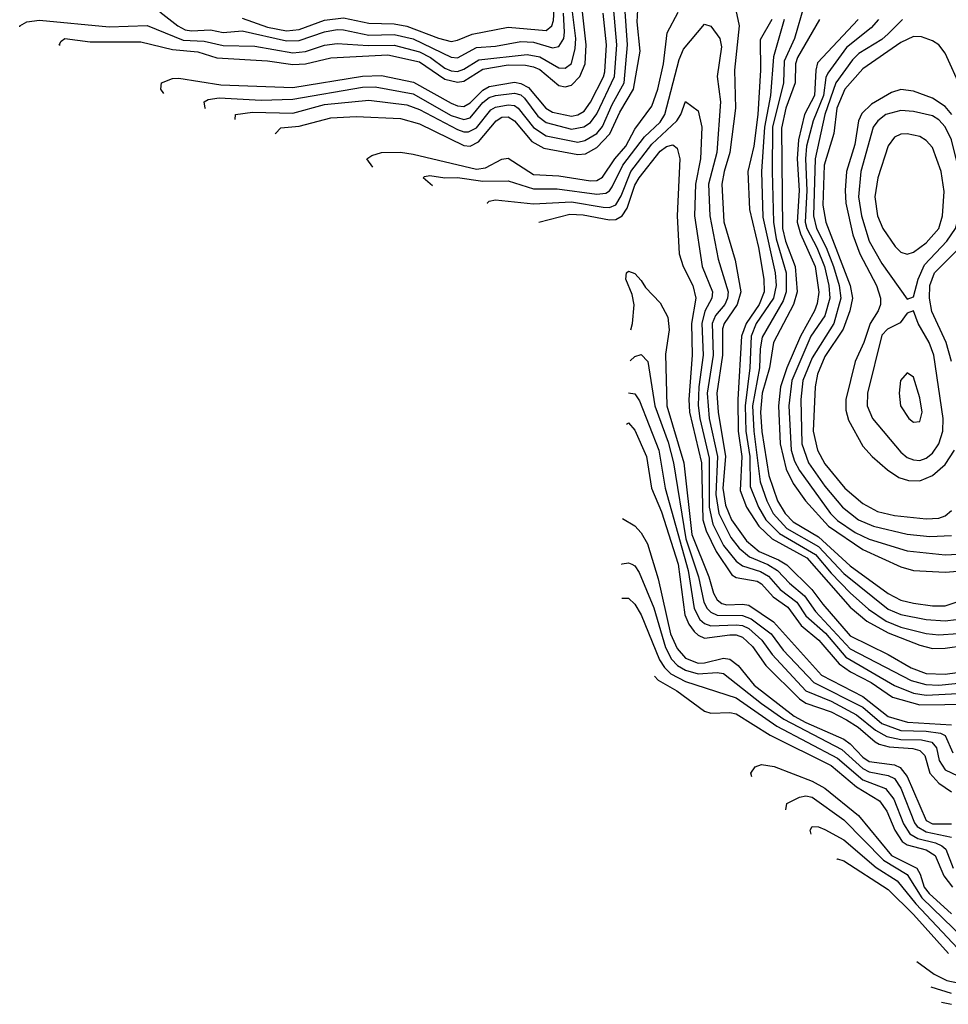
# Model space of a CAD drawing. Header units: inches. Extents: x 1308407 to 1441228, y 959628 to 1036311.
# Tile 442 of 656: x 1385108 to 1388040, y 980740 to 983849. Entities that reach past the tile are written whole.
import ezdxf

# ---------------------------------------------------------------- set-up
doc = ezdxf.new("R2010")
doc.units = ezdxf.units.IN
doc.header["$MEASUREMENT"] = 0
doc.layers.add('B3988', color=7, linetype='Continuous')

msp = doc.modelspace()

# ---------------------------------------------------------------- linework, layer by layer
at = {"layer": 'B3988', "color": 5}
for points, elevation in [([(1385810, 983854.3), (1385890, 983825), (1385950, 983813.9), (1385990, 983817.6), (1386070, 983847.9), (1386130, 983854.6), (1386210, 983837.8), (1386290, 983835.5), (1386330, 983828.9), (1386430, 983790.4), (1386470, 983780.5), (1386490, 983784.4), (1386536.2, 983803.8), (1386650, 983825.1), (1386770, 983814.8), (1386788.4, 983830), (1386793, 983847), (1386801.4, 983990)], 2980), ([(1387359.1, 983930), (1387379.6, 983830), (1387365.3, 983690), (1387368.7, 983570), (1387350.6, 983430), (1387332.1, 983370), (1387325.3, 983330), (1387330.9, 983210.9), (1387367.5, 983090), (1387384.5, 982990), (1387373.3, 982950), (1387332.7, 982890), (1387327.1, 982872.9), (1387326.7, 982790), (1387309.2, 982670), (1387313.8, 982610), (1387337.1, 982470), (1387327.8, 982370), (1387336.2, 982316.2), (1387355.9, 982270), (1387403.2, 982203.2), (1387442.9, 982170), (1387503.9, 982143.9), (1387530, 982127.7), (1387609.2, 982050), (1387643.5, 982003.5), (1387730, 981903.9), (1387850, 981844.6), (1387922.5, 981802.5), (1387970, 981785.1), (1388030, 981782.7), (1388159.4, 981800.6)], 2780), ([(1385108.5, 983826.6), (1385107.6, 983830), (1385130, 983842.4), (1385170, 983848), (1385390, 983826), (1385510, 983830.3), (1385624.1, 983784.1), (1385690, 983781.2), (1385750, 983767.6), (1385850, 983765.2), (1385970, 983744.6), (1386010, 983748.8), (1386070, 983768.5), (1386110, 983773.9), (1386208, 983768), (1386290, 983768.7), (1386370, 983747.6), (1386404.6, 983730), (1386450, 983695.9), (1386470, 983687.4), (1386490, 983685.9), (1386510, 983692.8), (1386558, 983722), (1386710, 983739.6), (1386750, 983731.9), (1386810, 983697.6), (1386830, 983695.9), (1386850, 983710.7), (1386862.3, 983757.7), (1386863.6, 983790), (1386853.8, 983873.8)], 2940), ([(1385235.4, 983767.3), (1385232.8, 983770), (1385238.4, 983781.6), (1385250, 983790.1), (1385330, 983779.2), (1385490, 983779), (1385590, 983754.5), (1385670, 983747.6), (1385730, 983728.6), (1385890, 983718.7), (1385970, 983707.3), (1386010, 983709.9), (1386090, 983728.9), (1386270, 983738.1), (1386370, 983716.3), (1386450, 983661.4), (1386490, 983651.4), (1386510, 983655.2), (1386570, 983692.8), (1386650, 983706.1), (1386705.1, 983705.1), (1386730, 983700.7), (1386750, 983691.5), (1386810, 983641.7), (1386830, 983636.8), (1386850, 983642.2), (1386877, 983670), (1386893.1, 983710), (1386896.4, 983770), (1386883.7, 983883.7)], 2920), ([(1385550, 983874), (1385606.9, 983830), (1385630, 983817.5), (1385650, 983813.4), (1385710, 983817.5), (1385750, 983809), (1385810, 983814.2), (1385950, 983782.5), (1385990, 983783.2), (1386070, 983810.4), (1386110, 983817.6), (1386130, 983817.3), (1386210, 983800.3), (1386290, 983802.5), (1386350, 983788.5), (1386470, 983730.3), (1386490, 983728.6), (1386550, 983760.8), (1386610, 983765.9), (1386690, 983780.2), (1386730, 983777.8), (1386790, 983760.5), (1386810, 983764.3), (1386825.6, 983790), (1386828.5, 983810), (1386825.1, 983870)], 2960), ([(1385562.6, 983615.6), (1385553.1, 983630), (1385555.4, 983650), (1385590, 983663.4), (1385610, 983664.8), (1385743.1, 983643.1), (1385970, 983635.2), (1386190, 983670.9), (1386250, 983672.9), (1386351.5, 983651.5), (1386470, 983586), (1386490, 983577), (1386510, 983575), (1386530, 983586.7), (1386570, 983626.3), (1386590, 983637.9), (1386670, 983651.7), (1386690, 983647.9), (1386714.5, 983634.5), (1386769.6, 983570), (1386790, 983556.8), (1386850, 983544.6), (1386870, 983548.2), (1386890, 983560.3), (1386910, 983588.2), (1386951.5, 983668.5), (1386955.5, 983684.5), (1386960.5, 983770), (1386950, 983870)], 2880), ([(1385694.4, 983568), (1385693.1, 983570), (1385689.9, 983590), (1385703, 983597), (1385737.9, 983602.1), (1385870, 983595.2), (1385970, 983598.3), (1386190, 983636.3), (1386230, 983637.2), (1386350, 983615.4), (1386470, 983547), (1386510, 983533.8), (1386530, 983539.6), (1386570, 983587.7), (1386590, 983602.9), (1386610, 983610), (1386670, 983617), (1386690, 983611.4), (1386701.5, 983601.5), (1386744.2, 983544.2), (1386770, 983524), (1386850, 983503.2), (1386889.5, 983510.5), (1386910, 983524.1), (1386930, 983552), (1386986.1, 983670), (1386993.1, 983770), (1386982.6, 983890)], 2860), ([(1385788.1, 983534.2), (1385789.1, 983550), (1385843, 983557), (1385970, 983554), (1386070, 983581.6), (1386210, 983595.1), (1386330, 983580.7), (1386370, 983565), (1386490, 983502), (1386510, 983495), (1386524.6, 983495.4), (1386550, 983507.7), (1386596, 983564), (1386610, 983572.6), (1386650, 983580.6), (1386670, 983578.2), (1386682.1, 983570), (1386730, 983508.2), (1386770, 983482.4), (1386870, 983462.6), (1386892.3, 983467.7), (1386929.9, 983490), (1386947.8, 983512.2), (1386978.2, 983581.8), (1387016.5, 983650), (1387027.5, 983770), (1387018.6, 983890)], 2840), ([(1385916.8, 983487.8), (1385915, 983490), (1385932, 983508), (1385990, 983512.8), (1386090, 983538.9), (1386170, 983543.5), (1386310, 983536.6), (1386370, 983520.6), (1386510, 983452.3), (1386530, 983449.8), (1386557, 983463), (1386612.3, 983530), (1386630, 983541.2), (1386650, 983542.7), (1386670, 983529.8), (1386725, 983465), (1386763.4, 983443.4), (1386870, 983423.4), (1386894.6, 983425.4), (1386930, 983445.6), (1386971.2, 983488.8), (1387002.4, 983557.6), (1387045.7, 983630), (1387067, 983750), (1387057.8, 983842.2), (1387059.3, 983880.7)], 2820), ([(1386222.4, 983383.3), (1386204.1, 983410), (1386219.4, 983420.6), (1386250.7, 983429.3), (1386310, 983430.5), (1386350, 983424.8), (1386550, 983377.6), (1386578.7, 983381.3), (1386630, 983409.2), (1386650, 983411.6), (1386730, 983360.2), (1386810, 983355.6), (1386910, 983339.9), (1386930, 983341.4), (1386948.5, 983351.5), (1386986.6, 983410), (1387021.6, 983450), (1387050, 983503.8), (1387104, 983576), (1387123.1, 983630), (1387141.3, 983710), (1387152, 983808), (1387187.4, 983872.6)], 2780), ([(1387585.1, 983894.9), (1387554.5, 983790), (1387522.1, 983717.9), (1387520.1, 983650), (1387485.4, 983510), (1387483.5, 983370), (1387487.9, 983210), (1387496.9, 983156.9), (1387527.8, 983050), (1387528, 982990), (1387518.3, 982961.7), (1387452.8, 982847.2), (1387445.9, 982810), (1387444.4, 982750), (1387422.2, 982630), (1387425.6, 982550), (1387446.4, 982390), (1387467, 982330), (1387487.1, 982290), (1387530, 982242.3), (1387630, 982186.3), (1387710, 982100.4), (1387850, 981988), (1387890, 981971.4), (1387970, 981955.4), (1388030, 981951.6), (1388064.6, 981955.4)], 2860), ([(1387482.5, 983850), (1387446, 983786), (1387447.2, 983690), (1387439.2, 983550), (1387426.3, 983450), (1387406.7, 983370), (1387412.4, 983250), (1387441.2, 983130), (1387457.4, 983030), (1387458.3, 982990), (1387442.4, 982950), (1387402.1, 982890), (1387387, 982850), (1387375.2, 982650), (1387377, 982550), (1387388.5, 982470), (1387383, 982363), (1387403.2, 982310), (1387442, 982250), (1387483.6, 982210), (1387593.5, 982150), (1387730, 981994), (1387782.7, 981950), (1387850, 981912.8), (1387950, 981874.1), (1387990, 981863.8), (1388030, 981864.4), (1388150, 981881.7)], 2820), ([(1387521.6, 983850), (1387488.1, 983731.9), (1387478.9, 983610), (1387459.7, 983510), (1387449.8, 983370), (1387454.4, 983225.6), (1387493.5, 983050), (1387496.1, 983010), (1387487.9, 982970), (1387433.5, 982890), (1387417.4, 982850), (1387413.3, 982750), (1387398.8, 982630), (1387401.3, 982550), (1387413.7, 982470), (1387414.8, 982374.8), (1387441.1, 982310), (1387464.2, 982270), (1387507, 982227), (1387620.7, 982160.7), (1387670, 982101.3), (1387730, 982039.8), (1387788.4, 981988.4), (1387843.8, 981950), (1387890, 981931.5), (1387970, 981911.6), (1388010, 981907.1), (1388070, 981911.1)], 2840), ([(1387633.3, 983850), (1387564.1, 983730), (1387557.6, 983710), (1387556.4, 983650), (1387527, 983570), (1387513.5, 983506.5), (1387517, 983190), (1387526.4, 983150), (1387556.1, 983070), (1387562.7, 982990), (1387551.2, 982950), (1387487.8, 982830), (1387475.1, 982750), (1387452.8, 982670), (1387446.7, 982610), (1387451, 982549), (1387473.3, 982410), (1387500.7, 982330), (1387524.8, 982290), (1387550, 982264.1), (1387630, 982215.9), (1387730, 982124.4), (1387850, 982036.9), (1387890, 982016.6), (1387930, 982006.7), (1387990, 981998.1), (1388030, 981998.5), (1388129.4, 982030.6)], 2880), ([(1387755.9, 983850), (1387627.5, 983712.5), (1387621.7, 983690), (1387617.7, 983610), (1387585.9, 983550), (1387567.3, 983470), (1387563.1, 983410), (1387569.3, 983310), (1387563.3, 983210), (1387573, 983173), (1387620, 983070), (1387631.7, 982988.3), (1387626.6, 982953.4), (1387618, 982930), (1387573, 982850), (1387530.2, 982750), (1387510, 982690), (1387504.1, 982630), (1387509.6, 982510), (1387528.1, 982430), (1387550, 982384.8), (1387589, 982330), (1387661.5, 982250), (1387770, 982176.8), (1387890, 982122.1), (1387930, 982110.1), (1388030, 982104.7), (1388070, 982107.4)], 2920), ([(1387820.2, 983850), (1387796.2, 983823.8), (1387718.8, 983761.2), (1387659.9, 983680.1), (1387653.8, 983666.2), (1387646.3, 983610), (1387613.5, 983530), (1387592.4, 983450), (1387588.8, 983410), (1387593.2, 983310), (1387588.1, 983210), (1387593.6, 983190), (1387625.1, 983130), (1387649.2, 983070), (1387663.4, 983010), (1387666.6, 982970), (1387650, 982913.7), (1387605.7, 982850), (1387545.6, 982710), (1387536.4, 982630), (1387544.2, 982490), (1387554.7, 982454.7), (1387570, 982425.4), (1387668, 982290), (1387690, 982268.2), (1387746.1, 982230), (1387790, 982209), (1387910, 982172), (1388030, 982159.2), (1388070, 982161.1)], 2940), ([(1387895.2, 983850), (1387850, 983804.4), (1387830, 983786.1), (1387758.1, 983741.9), (1387737.6, 983722.4), (1387685, 983650), (1387650.8, 983550), (1387619.6, 983410), (1387615, 983230), (1387624.5, 983190), (1387654.8, 983130), (1387677.7, 983070), (1387695.9, 983010), (1387701.1, 982970), (1387679, 982890), (1387610, 982781.4), (1387580.3, 982710), (1387574.6, 982650), (1387577.3, 982510), (1387598.8, 982450), (1387650, 982375.9), (1387706.1, 982310), (1387756.8, 982270), (1387804.3, 982250), (1387910, 982225.1), (1387982.2, 982217.8), (1388050, 982220.4)], 2960), ([(1386411.1, 983324.9), (1386381.4, 983350), (1386385.9, 983354.1), (1386403.3, 983356.7), (1386450, 983350.1), (1386490, 983351.3), (1386570, 983339), (1386650, 983340.6), (1386730, 983315.4), (1386804.7, 983315.3), (1386930, 983297.8), (1386958.2, 983301.8), (1386970, 983308.3), (1386978.8, 983321.2), (1387012.2, 983390), (1387081, 983479), (1387130, 983525.3), (1387145.1, 983550), (1387190, 983723.2), (1387204.2, 983755.8), (1387270, 983835), (1387290, 983829.1), (1387319.1, 983790), (1387323.6, 983763.6), (1387310.4, 983670), (1387320.5, 983590), (1387308.9, 983430), (1387283.3, 983330), (1387287.5, 983230), (1387313.2, 983093.2), (1387345.4, 982990), (1387343.3, 982970), (1387334.3, 982950), (1387304.9, 982915.1), (1387294.6, 982890), (1387297.7, 982790), (1387278.2, 982670), (1387285.3, 982590), (1387311.2, 982470), (1387306.1, 982350), (1387315.3, 982290), (1387353.9, 982213.9), (1387380.1, 982180.1), (1387412.8, 982152.8), (1387470, 982129.2), (1387501.3, 982110), (1387538.4, 982070), (1387586.3, 982030), (1387621, 981981), (1387730, 981863.1), (1387922.5, 981762.5), (1387969.7, 981749.7), (1388010, 981747.5), (1388175.4, 981764.6)], 2760), ([(1388081.6, 983630), (1388030, 983743.6), (1388010, 983769.9), (1387990, 983782.5), (1387955.3, 983795.3), (1387930, 983795.9), (1387890, 983777.2), (1387770, 983694.1), (1387713.6, 983630), (1387688.1, 983570), (1387678.8, 983490), (1387648.3, 983390), (1387643.5, 983263.5), (1387653.3, 983210), (1387730, 983010), (1387737.4, 982970), (1387729.1, 982930), (1387707.9, 982872.1), (1387650, 982785.6), (1387627, 982730), (1387619.5, 982690), (1387613.8, 982550), (1387627.1, 982490), (1387650, 982446.7), (1387713, 982370), (1387770, 982321.7), (1387816.7, 982296.7), (1387870, 982283.7), (1387970, 982272.7), (1388010, 982275.3), (1388030, 982282.7), (1388050, 982299)], 2980), ([(1388051.4, 983550), (1388030, 983574.6), (1387990, 983601.4), (1387930, 983623.1), (1387890, 983628.3), (1387860.8, 983619.2), (1387797.5, 983582.5), (1387766.9, 983553.1), (1387756.3, 983530), (1387745.4, 983454.6), (1387719, 983370), (1387714.1, 983310), (1387716.3, 983270), (1387738.6, 983170), (1387760.4, 983110), (1387813.7, 983010), (1387825.7, 982970), (1387826.2, 982950), (1387819.2, 982930), (1387793.6, 982890), (1387773.9, 982830), (1387746.1, 982770), (1387716.5, 982650), (1387716.1, 982616.1), (1387725, 982585), (1387770, 982503), (1387799.5, 982470), (1387847.7, 982427.7), (1387883.9, 982403.9), (1387914.1, 982394.1), (1387950, 982393.5), (1387990, 982409.7), (1388030, 982445), (1388059.6, 982490)], 3020), ([(1386584.5, 983268.8), (1386584.2, 983270), (1386590, 983276.6), (1386610, 983280.8), (1386730, 983268.2), (1386850, 983274.3), (1386950, 983256.8), (1386970, 983256.5), (1386990, 983264.8), (1387007, 983293), (1387037.4, 983370), (1387104.4, 983455.6), (1387182.7, 983530), (1387196, 983550), (1387210, 983591.2), (1387250, 983561.8), (1387262, 983510), (1387257.3, 983410), (1387241.9, 983330), (1387239, 983230), (1387263.4, 983070), (1387295.5, 982990), (1387293.9, 982970), (1387271.7, 982928.3), (1387262, 982890), (1387266.2, 982790), (1387252.8, 982690), (1387250.7, 982630.7), (1387255.8, 982590), (1387285.2, 982465.2), (1387284.7, 982310), (1387296.7, 982256.7), (1387330, 982189.2), (1387370, 982139.9), (1387390, 982125), (1387447.2, 982107.2), (1387472.3, 982092.3), (1387509.6, 982049.6), (1387561.7, 982010), (1387590, 981967.4), (1387652, 981912), (1387716.3, 981836.3), (1387870, 981746.6), (1387930, 981722.6), (1387970, 981715.9), (1388110, 981724.1)], 2740), ([(1386747.6, 983210.1), (1386844.7, 983235.3), (1386886.6, 983233.4), (1386970, 983216.8), (1386990, 983218.5), (1387010, 983229.8), (1387025.7, 983254.3), (1387050, 983326.8), (1387063.9, 983350), (1387130, 983433.6), (1387150, 983448.5), (1387170, 983453.8), (1387183.6, 983443.6), (1387192.9, 983410), (1387184.2, 983230), (1387190.7, 983110), (1387202.8, 983070), (1387233.6, 983010), (1387242.6, 982970), (1387229.7, 982890.3), (1387231.6, 982790), (1387220.7, 982650), (1387222.7, 982610), (1387260.9, 982450), (1387265.3, 982270), (1387275.4, 982235.4), (1387306.7, 982170), (1387356.8, 982096.8), (1387370, 982087.9), (1387436.7, 982076.7), (1387450, 982068.1), (1387486.7, 982026.7), (1387533.8, 981993.8), (1387576, 981936), (1387631, 981890), (1387695.2, 981815.2), (1387731.7, 981790), (1387796.4, 981756.4), (1387864.5, 981710), (1387950, 981685.4), (1388108.3, 981688.3)], 2720), ([(1388050.2, 982770), (1388033, 982830), (1387987.9, 982927.9), (1387980.6, 982970), (1387981.7, 983010), (1387996.2, 983050), (1388073.4, 983126.6)], 3020), ([(1387037.8, 982869.6), (1387042.5, 982890), (1387048.3, 982948.3), (1387041.9, 982981.9), (1387022.1, 983030), (1387023.5, 983050), (1387030, 983055), (1387050, 983048.1), (1387070, 983025.2), (1387083.8, 983003.8), (1387130, 982955.1), (1387154.5, 982910), (1387158.7, 982870), (1387147.4, 982792.6), (1387151.8, 982630), (1387205, 982450), (1387230, 982223.3), (1387284, 982090), (1387298.2, 982038.2), (1387310, 982017.4), (1387325.5, 982005.5), (1387341.2, 982001.2), (1387390, 982003.9), (1387410, 982000.4), (1387488.1, 981948.1), (1387639.6, 981779.6), (1387770, 981711.8), (1387850, 981648.6), (1387911.2, 981631.2), (1388050, 981622.8)], 2680), ([(1387035.4, 982771.6), (1387050, 982785.4), (1387070, 982791.9), (1387091.3, 982770), (1387113.3, 982630), (1387155.1, 982515.1), (1387171.9, 982450), (1387211.8, 982210), (1387251.8, 982090), (1387268, 982010), (1387278.5, 981990), (1387290, 981978.4), (1387310, 981968.7), (1387390, 981968.3), (1387417.3, 981957.3), (1387480.4, 981910), (1387518.6, 981858.6), (1387615.9, 981755.9), (1387770, 981678.1), (1387830, 981627.3), (1387890, 981604.5), (1387970, 981602.9), (1388016.1, 981596.1), (1388030, 981589), (1388054.4, 981534.4)], 2660), ([(1387029.8, 982670.7), (1387030, 982671), (1387050, 982668.1), (1387065.4, 982645.4), (1387126.2, 982490), (1387146.5, 982370), (1387218.3, 982110), (1387237.4, 981990), (1387255.7, 981955.7), (1387270, 981942.9), (1387290, 981935), (1387370, 981938.5), (1387390, 981936.1), (1387410, 981926.4), (1387451.7, 981890), (1387484.3, 981844.3), (1387590.7, 981730), (1387670, 981697.2), (1387750, 981654.1), (1387810, 981606.3), (1387846.3, 981586.3), (1387890, 981576.4), (1387955.6, 981575.6), (1387988.4, 981568.4), (1388003.2, 981550), (1388011, 981510), (1388030, 981480.4), (1388070, 981461.4)], 2640), ([(1387024.2, 982572.5), (1387030, 982576.6), (1387050, 982553.1), (1387087.2, 982470), (1387102.4, 982370), (1387134.9, 982294.9), (1387187.4, 982130), (1387208.5, 981970), (1387220.9, 981940.9), (1387237.8, 981917.8), (1387250, 981906.2), (1387270, 981896.8), (1387350, 981906.6), (1387370, 981906.4), (1387390, 981899.5), (1387421.4, 981870), (1387463.6, 981810), (1387570, 981704.8), (1387590, 981691.5), (1387670, 981663.4), (1387718.8, 981638.8), (1387755.6, 981615.6), (1387808.8, 981568.8), (1387822, 981562), (1387853.8, 981553.8), (1387928.1, 981548.1), (1387950, 981541.3), (1387965.6, 981525.6), (1387981.7, 981470), (1388010, 981438.3), (1388050, 981410.7)], 2620), ([(1387011.7, 982273.8), (1387050, 982251.3), (1387070, 982229), (1387090, 982194.4), (1387123.6, 982083.6), (1387163.4, 981910), (1387184, 981864), (1387210, 981833.5), (1387250, 981817.5), (1387270, 981818.1), (1387330, 981833.2), (1387350, 981830), (1387376.8, 981810), (1387427.6, 981747.6), (1387553.5, 981650), (1387590, 981629.8), (1387710, 981577.4), (1387730, 981562.8), (1387770, 981520.7), (1387790, 981507.5), (1387870, 981496.2), (1387888.5, 981488.5), (1387910, 981459.9), (1387970, 981321.2), (1387990, 981309.9), (1388050.4, 981310.4)], 2580), ([(1387008, 982129.3), (1387010, 982131.1), (1387030, 982134.4), (1387040.9, 982130), (1387050, 982124.8), (1387063.5, 982103.5), (1387110, 981991.9), (1387146.8, 981866.8), (1387166.1, 981830), (1387184.8, 981810), (1387210, 981794.9), (1387250, 981783.7), (1387310, 981788.5), (1387330, 981785), (1387450, 981689.6), (1387520.5, 981640.5), (1387704.4, 981544.4), (1387770, 981485.4), (1387790, 981474.6), (1387850, 981463), (1387870, 981452.9), (1387890, 981423.3), (1387933.4, 981313.4), (1387941.8, 981301.8), (1387970, 981284.9), (1388050, 981268.2)], 2560), ([(1387008.7, 982022.1), (1387010, 982023.1), (1387030, 982022.7), (1387050, 982004), (1387070.1, 981970), (1387128.5, 981828.5), (1387143.8, 981803.8), (1387164.2, 981784.2), (1387210, 981759.3), (1387370, 981708), (1387498.2, 981618.2), (1387690, 981517.8), (1387770, 981449.3), (1387841.4, 981421.4), (1387868.5, 981388.5), (1387898.7, 981310), (1387918.9, 981278.9), (1387944.1, 981264.1), (1387999.3, 981250), (1388020.3, 981240.3), (1388032.6, 981230), (1388055.8, 981170)], 2540), ([(1387112, 981776.2), (1387123.5, 981763.5), (1387182.8, 981730), (1387270, 981666.4), (1387290, 981659.4), (1387350, 981661.7), (1387370, 981657.9), (1387477.4, 981590), (1387670, 981494.7), (1387750, 981426.5), (1387823, 981383), (1387845.9, 981350), (1387871.1, 981290), (1387894.8, 981254.8), (1387910, 981244.4), (1387970, 981228.1), (1387999.2, 981210), (1388025.9, 981145.9), (1388053.6, 981110)], 2520), ([(1387419.6, 981458.6), (1387416.8, 981470), (1387429.8, 981490), (1387450, 981497.3), (1387490, 981491), (1387610, 981445.2), (1387650, 981422.7), (1387756.2, 981336.2), (1387860.9, 981210), (1387940.4, 981170), (1387951.3, 981151.3), (1387964.2, 981110), (1387979.4, 981090), (1388050, 981026.2)], 2480), ([(1387527.1, 981354.7), (1387530, 981374.8), (1387570, 981394.4), (1387590, 981398.1), (1387610, 981393.9), (1387710, 981323), (1387835.3, 981195.3), (1387910, 981150), (1387956.6, 981076.6), (1388090, 980947.5)], 2460), ([(1387606.8, 981277.4), (1387604.4, 981290), (1387610, 981302), (1387630, 981300.5), (1387650, 981292.1), (1387710, 981259.9), (1387812.8, 981172.8), (1387878.8, 981130), (1387938.1, 981058.1), (1388070, 980916.9)], 2440), ([(1387688.3, 981197.1), (1387690, 981200.1), (1387710, 981193.5), (1387850, 981102.4), (1387930, 981023.8), (1388040.9, 980900.9)], 2420), ([(1387940.4, 980875.2), (1387995.8, 980835.8), (1388035.4, 980815.4), (1388170, 980786.8)], 2380), ([(1388050, 980774.6), (1387985.6, 980794.8)], 2360), ([(1388018.7, 980746.7), (1388050, 980740.4)], 2340)]:
    msp.add_lwpolyline(points, dxfattribs=dict(at, elevation=elevation))
for points, elevation in [([(1387890, 983562.7), (1387843.3, 983550), (1387817.3, 983530), (1387803.3, 983510), (1387764.2, 983370), (1387756.3, 983290), (1387765.6, 983230), (1387790, 983149.5), (1387830, 983078.9), (1387910, 982966.4), (1387930, 982974), (1387944.6, 983030), (1387965.2, 983074.8), (1388035.3, 983150), (1388062.8, 983190), (1388074.7, 983230), (1388085.1, 983330), (1388050.7, 983470), (1388030, 983511.2), (1388010, 983533.1), (1387990, 983545.5), (1387930, 983559.6)], 3040), ([(1387910, 983489), (1387890, 983487.4), (1387870, 983478.4), (1387850, 983450.8), (1387817.9, 983350), (1387808.1, 983290), (1387816.4, 983230), (1387833, 983190), (1387872.7, 983132.7), (1387890, 983115), (1387910, 983108.4), (1387930, 983115.2), (1387970, 983144.2), (1388010.8, 983190), (1388022.1, 983230), (1388026.8, 983306.8), (1388017.6, 983370), (1387990, 983445.7), (1387970, 983467.5), (1387950, 983480.4)], 3060), ([(1387930, 982929.6), (1387910, 982922), (1387888, 982892), (1387847.7, 982872.3), (1387830, 982853.1), (1387784.9, 982670), (1387784, 982630), (1387801.3, 982590), (1387890, 982483.3), (1387910, 982467.2), (1387930, 982459.1), (1387950, 982457.7), (1387970, 982464.4), (1387990, 982480.3), (1388010.2, 982510), (1388022.5, 982550), (1388024.4, 982590), (1387994.5, 982790), (1387979.6, 982830), (1387945.3, 982890)], 3040), ([(1387910, 982734.3), (1387889.4, 982710), (1387885, 982670), (1387889.5, 982630), (1387915.6, 982590), (1387930, 982578.6), (1387950, 982580.3), (1387957.5, 982610), (1387950, 982655.1), (1387930, 982720.5)], 3060)]:
    msp.add_lwpolyline(points, close=True, dxfattribs=dict(at, elevation=elevation))

doc.saveas('drawing.dxf')
